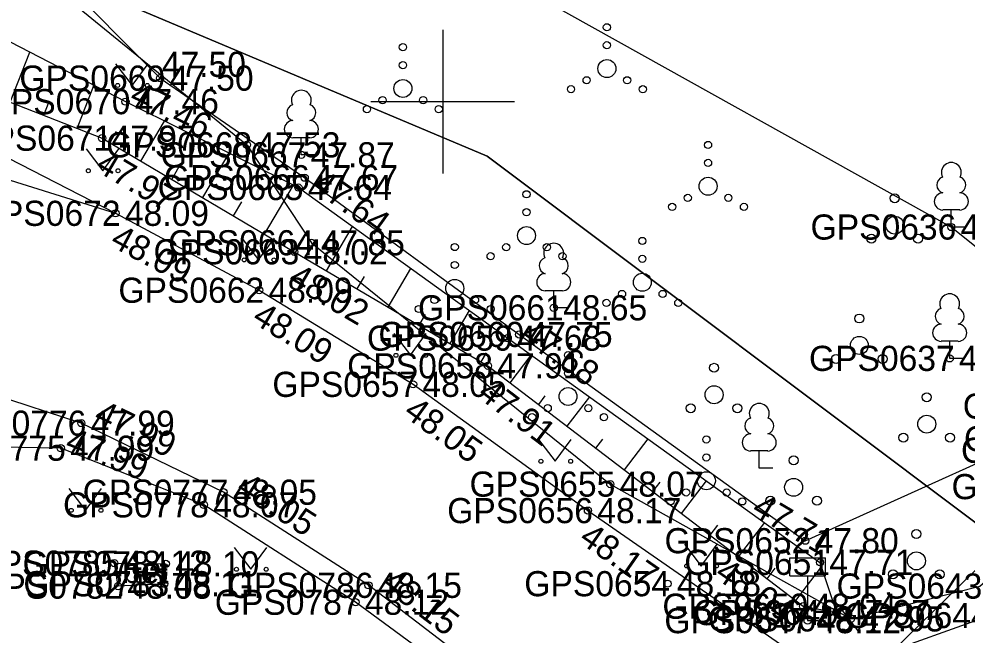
# Model space of a CAD drawing. Extents: x 551623 to 559850, y 6561220 to 6567135.
# Drawn here: x 555238.2 to 555264.6, y 6565585.15 to 6565602.3 of the extents above; entities that cross this region are included whole.
import ezdxf

# ---------------------------------------------------------------- set-up
doc = ezdxf.new("R2010")
doc.units = 0
for name, color, linetype in [('AED', 7, 'Continuous'), ('HALJASTUS', 7, 'Continuous'), ('KORGUS-EH2000', 7, 'Continuous'), ('LIIKLUS', 7, 'Continuous'), ('MOOTKORG-EH2000', 7, 'Continuous'), ('MOOTMPUNKT', 7, 'Continuous'), ('MOOTNR', 7, 'Continuous'), ('MOOTPIIR', 7, 'Continuous'), ('MPKAABEL', 7, 'Continuous'), ('MPOHULIIN', 7, 'Continuous'), ('PIIR', 7, 'Continuous'), ('PUU', 7, 'Continuous'), ('RELJEEF', 7, 'Continuous'), ('TEE', 7, 'Continuous'), ('VORK', 7, 'Continuous')]:
    doc.layers.add(name, color=color, linetype=linetype)

msp = doc.modelspace()

# ---------------------------------------------------------------- linework, layer by layer
at = {"layer": 'AED'}
msp.add_lwpolyline([(555232.436, 6565610.906), (555236.358, 6565606.45), (555242.129, 6565600.656), (555246.155, 6565597.882), (555252.128, 6565593.519), (555260.095, 6565587.775), (555268.402, 6565591.523)], dxfattribs=at)
at = {"layer": 'HALJASTUS'}
for p, q in [((555240.883, 6565601.058), (555241.346, 6565600.451)), ((555241.346, 6565600.451), (555241.792, 6565601.058)), ((555240.066, 6565598.683), (555240.53, 6565598.076)), ((555240.53, 6565598.076), (555240.975, 6565598.683)), ((555244.406, 6565596.2), (555244.87, 6565595.593)), ((555244.87, 6565595.593), (555245.315, 6565596.2)), ((555248.633, 6565593.543), (555249.097, 6565592.937)), ((555249.097, 6565592.937), (555249.542, 6565593.543)), ((555252.67, 6565590.593), (555253.134, 6565589.986)), ((555253.134, 6565589.986), (555253.579, 6565590.593)), ((555239.59, 6565589.226), (555240.053, 6565588.62)), ((555240.053, 6565588.62), (555240.499, 6565589.226)), ((555244.191, 6565587.586), (555244.655, 6565586.979)), ((555244.655, 6565586.979), (555245.1, 6565587.586)), ((555256.732, 6565587.677), (555257.195, 6565587.07)), ((555257.195, 6565587.07), (555257.641, 6565587.677)), ((555261.092, 6565585.871), (555261.555, 6565585.264)), ((555261.555, 6565585.264), (555262.001, 6565585.871))]:
    msp.add_line(p, q, dxfattribs=at)
msp.add_lwpolyline([(555232.436, 6565610.906), (555232.688, 6565611.189), (555233.276, 6565610.777), (555230.59, 6565609.352), (555233.609, 6565606.609), (555235.228, 6565606.695), (555237.256, 6565604.74), (555244.547, 6565598.797), (555246.343, 6565596.071), (555254.665, 6565589.351), (555261.368, 6565585.597), (555264.956, 6565586.512), (555268.159, 6565589.281), (555269.967, 6565592.17)], dxfattribs=at)
for centre, radius in [((555254.571, 6565602.071), 0.1), ((555248.889, 6565601.517), 0.1), ((555254.571, 6565601.571), 0.1), ((555254.571, 6565600.921), 0.25), ((555248.889, 6565601.017), 0.1), ((555254.006, 6565600.596), 0.1), ((555255.136, 6565600.596), 0.1), ((555240.945, 6565600.451), 0.055), ((555241.774, 6565600.451), 0.055), ((555248.889, 6565600.367), 0.25), ((555253.571, 6565600.346), 0.1), ((555255.571, 6565600.346), 0.1), ((555248.324, 6565600.042), 0.1), ((555249.454, 6565600.042), 0.1), ((555247.889, 6565599.792), 0.1), ((555249.889, 6565599.792), 0.1), ((555257.388, 6565598.795), 0.1), ((555257.388, 6565598.295), 0.1), ((555240.129, 6565598.076), 0.055), ((555240.957, 6565598.076), 0.055), ((555257.388, 6565597.645), 0.25), ((555252.332, 6565597.421), 0.1), ((555256.823, 6565597.32), 0.1), ((555257.953, 6565597.32), 0.1), ((555252.332, 6565596.921), 0.1), ((555256.388, 6565597.07), 0.1), ((555258.388, 6565597.07), 0.1), ((555252.332, 6565596.271), 0.25), ((555255.558, 6565596.121), 0.1), ((555250.334, 6565595.952), 0.1), ((555251.767, 6565595.946), 0.1), ((555252.897, 6565595.946), 0.1), ((555244.469, 6565595.593), 0.055), ((555245.297, 6565595.593), 0.055), ((555251.332, 6565595.696), 0.1), ((555253.332, 6565595.696), 0.1), ((555255.558, 6565595.621), 0.1), ((555250.334, 6565595.452), 0.1), ((555255.558, 6565594.971), 0.25), ((555250.334, 6565594.802), 0.25), ((555249.769, 6565594.477), 0.1), ((555250.899, 6565594.477), 0.1), ((555254.993, 6565594.646), 0.1), ((555256.123, 6565594.646), 0.1), ((555249.334, 6565594.227), 0.1), ((555251.334, 6565594.227), 0.1), ((555254.558, 6565594.396), 0.1), ((555256.558, 6565594.396), 0.1), ((555248.696, 6565592.937), 0.055), ((555249.525, 6565592.937), 0.055), ((555253.488, 6565592.94), 0.1), ((555253.488, 6565592.44), 0.1), ((555253.488, 6565591.79), 0.25), ((555252.923, 6565591.465), 0.1), ((555254.053, 6565591.465), 0.1), ((555252.488, 6565591.215), 0.1), ((555254.488, 6565591.215), 0.1), ((555257.341, 6565590.594), 0.1), ((555257.341, 6565590.094), 0.1), ((555252.733, 6565589.986), 0.055), ((555253.561, 6565589.986), 0.055), ((555257.341, 6565589.444), 0.25), ((555256.776, 6565589.119), 0.1), ((555257.906, 6565589.119), 0.1), ((555256.341, 6565588.869), 0.1), ((555258.341, 6565588.869), 0.1), ((555239.652, 6565588.62), 0.055), ((555240.481, 6565588.62), 0.055), ((555244.254, 6565586.979), 0.055), ((555245.082, 6565586.979), 0.055), ((555256.794, 6565587.07), 0.055), ((555257.623, 6565587.07), 0.055), ((555261.154, 6565585.264), 0.055), ((555261.983, 6565585.264), 0.055)]:
    msp.add_circle(centre, radius, dxfattribs=at)
at = {"layer": 'KORGUS-EH2000'}
for centre in [(555242.129, 6565600.656), (555241.163, 6565600), (555240.514, 6565598.984), (555245.981, 6565597.608), (555240.887, 6565596.891), (555245.865, 6565595.82), (555244.887, 6565594.749), (555251.809, 6565593.416), (555251.258, 6565592.646), (555249.174, 6565592.129), (555239.934, 6565591.048), (555239.362, 6565590.351), (555243.893, 6565589.125), (555254.043, 6565588.613), (555260.505, 6565587.172), (555242.241, 6565586.577), (555247.931, 6565586.532), (555260.036, 6565585.95)]:
    msp.add_circle(centre, 0.1, dxfattribs=at)
at = {"layer": 'LIIKLUS'}
for p, q in [((555259.661, 6565587.299), (555260.661, 6565587.299)), ((555259.661, 6565586.799), (555259.661, 6565587.299)), ((555260.661, 6565586.799), (555260.661, 6565587.299)), ((555259.661, 6565586.799), (555260.661, 6565586.799)), ((555260.161, 6565586.799), (555260.161, 6565585.549)), ((555260.161, 6565585.549), (555260.461, 6565585.549))]:
    msp.add_line(p, q, dxfattribs=at)
at = {"layer": 'MOOTMPUNKT'}
for centre in [(555242.129, 6565600.656), (555241.163, 6565600), (555240.514, 6565598.984), (555244.547, 6565598.797), (555246.061, 6565598.521), (555246.155, 6565597.882), (555245.981, 6565597.608), (555240.887, 6565596.891), (555264.162, 6565596.509), (555246.343, 6565596.071), (555245.865, 6565595.82), (555244.887, 6565594.749), (555253.09, 6565594.26), (555251.809, 6565593.416), (555252.128, 6565593.519), (555251.258, 6565592.646), (555264.117, 6565592.852), (555249.174, 6565592.129), (555239.934, 6565591.048), (555239.362, 6565590.351), (555254.665, 6565589.351), (555243.893, 6565589.125), (555243.345, 6565588.774), (555254.043, 6565588.613), (555260.095, 6565587.775), (555240.854, 6565587.15), (555242.289, 6565587.129), (555260.505, 6565587.172), (555242.241, 6565586.577), (555256.26, 6565586.578), (555240.956, 6565586.51), (555247.931, 6565586.532), (555247.572, 6565586.061), (555260.036, 6565585.95), (555260.967, 6565585.773), (555260.161, 6565585.549), (555261.368, 6565585.597)]:
    msp.add_circle(centre, 0.1, dxfattribs=at)
at = {"layer": 'MOOTPIIR'}
msp.add_lwpolyline([(555270.071, 6565591.77), (555264.162, 6565596.509), (555252.859, 6565602.795), (555243.776, 6565608.851), (555242.277, 6565610.46), (555240.551, 6565614.747), (555238.639, 6565625.031), (555237.448, 6565630.434), (555229.045, 6565629.544), (555232.436, 6565610.906), (555208.41, 6565607.243), (555194.266, 6565604.597), (555193.862, 6565607.099), (555187.233, 6565605.665), (555188.724, 6565598.434), (555188.66, 6565597.281), (555188.558, 6565594.964), (555216.926, 6565595.057), (555235.042, 6565592.642), (555233.453, 6565584.321), (555242.233, 6565583.941), (555257.286, 6565572.842), (555301.451, 6565539.862)], dxfattribs=at)
at = {"layer": 'MPKAABEL'}
msp.add_lwpolyline([(555232.436, 6565610.906), (555236.358, 6565606.45), (555242.129, 6565600.656), (555246.155, 6565597.882), (555252.128, 6565593.519), (555260.095, 6565587.775), (555268.402, 6565591.523)], dxfattribs=at)
at = {"layer": 'MPOHULIIN'}
msp.add_lwpolyline([(555252.652, 6565575.082), (555268.428, 6565590.453)], dxfattribs=at)
at = {"layer": 'PIIR'}
for points in [[(555160.12, 6565598.86), (555193.24, 6565604.68), (555193.7, 6565602.7), (555225.47, 6565605.89), (555234.35, 6565605.6), (555251.24, 6565598.48), (555330.71, 6565538.85), (555343.81, 6565536.56), (555350.68, 6565540.44), (555361.56, 6565549.57), (555419.65, 6565609.54), (555428.83, 6565620.98), (555435.71, 6565632.72), (555438.85, 6565638.78), (555447.07, 6565659.22), (555507.46, 6565826.66)], [(555435.71, 6565632.72), (555428.83, 6565620.98), (555419.65, 6565609.54), (555361.56, 6565549.57), (555350.68, 6565540.44), (555343.81, 6565536.56), (555330.71, 6565538.85), (555251.24, 6565598.48), (555234.35, 6565605.6), (555223.17, 6565668.21)]]:
    msp.add_lwpolyline(points, dxfattribs=at)
at = {"layer": 'PUU'}
for p, q in [((555246.301, 6565598.996), (555245.821, 6565598.996)), ((555246.061, 6565598.521), (555246.061, 6565598.996)), ((555246.441, 6565598.521), (555246.061, 6565598.521)), ((555264.402, 6565596.984), (555263.922, 6565596.984)), ((555264.162, 6565596.509), (555264.162, 6565596.984)), ((555264.542, 6565596.509), (555264.162, 6565596.509)), ((555253.33, 6565594.735), (555252.85, 6565594.735)), ((555253.09, 6565594.26), (555253.09, 6565594.735)), ((555253.47, 6565594.26), (555253.09, 6565594.26)), ((555264.357, 6565593.327), (555263.877, 6565593.327)), ((555264.117, 6565592.852), (555264.117, 6565593.327)), ((555264.497, 6565592.852), (555264.117, 6565592.852)), ((555259.054, 6565590.273), (555258.574, 6565590.273)), ((555258.814, 6565589.798), (555258.814, 6565590.273)), ((555259.194, 6565589.798), (555258.814, 6565589.798))]:
    msp.add_line(p, q, dxfattribs=at)
for centre, radius in [((555262.588, 6565597.311), 0.125), ((555262.588, 6565596.561), 0.25), ((555261.938, 6565596.186), 0.125), ((555263.238, 6565596.186), 0.125), ((555261.601, 6565593.962), 0.125), ((555261.601, 6565593.212), 0.25), ((555260.951, 6565592.837), 0.125), ((555262.251, 6565592.837), 0.125), ((555257.556, 6565592.589), 0.125), ((555257.556, 6565591.839), 0.25), ((555263.479, 6565591.77), 0.125), ((555256.906, 6565591.464), 0.125), ((555258.206, 6565591.464), 0.125), ((555263.479, 6565591.02), 0.25), ((555262.829, 6565590.645), 0.125), ((555264.129, 6565590.645), 0.125), ((555259.771, 6565590.011), 0.125), ((555259.771, 6565589.261), 0.25), ((555259.121, 6565588.886), 0.125), ((555260.421, 6565588.886), 0.125), ((555263.19, 6565587.963), 0.125), ((555263.19, 6565587.213), 0.25), ((555262.54, 6565586.838), 0.125), ((555263.84, 6565586.838), 0.125)]:
    msp.add_circle(centre, radius, dxfattribs=at)
for centre, radius, start, end in [((555246.061, 6565600.041), 0.277, 332.5799, 207.4201), ((555245.891, 6565599.694), 0.233, 109.0217, 253.1415), ((555246.231, 6565599.694), 0.233, 286.8508, 70.9859), ((555245.824, 6565599.234), 0.238, 90.0016, 269.3953), ((555246.299, 6565599.234), 0.238, 270.6047, 89.9984), ((555264.162, 6565598.029), 0.277, 332.5799, 207.4201), ((555263.992, 6565597.681), 0.233, 109.0217, 253.1415), ((555264.332, 6565597.681), 0.233, 286.8508, 70.9859), ((555263.925, 6565597.221), 0.238, 90.0016, 269.3953), ((555264.399, 6565597.221), 0.238, 270.6047, 89.9984), ((555253.09, 6565595.781), 0.277, 332.5799, 207.4201), ((555252.92, 6565595.433), 0.233, 109.0217, 253.1415), ((555253.26, 6565595.433), 0.233, 286.8508, 70.9859), ((555252.853, 6565594.973), 0.238, 90.0016, 269.3953), ((555253.328, 6565594.973), 0.238, 270.6047, 89.9984), ((555264.117, 6565594.372), 0.277, 332.5799, 207.4201), ((555263.947, 6565594.024), 0.233, 109.0217, 253.1415), ((555264.287, 6565594.024), 0.233, 286.8508, 70.9859), ((555263.88, 6565593.564), 0.238, 90.0016, 269.3953), ((555264.355, 6565593.564), 0.238, 270.6047, 89.9984), ((555258.814, 6565591.318), 0.277, 332.5799, 207.4201), ((555258.644, 6565590.971), 0.233, 109.0217, 253.1415), ((555258.984, 6565590.971), 0.233, 286.8508, 70.9859), ((555258.576, 6565590.51), 0.238, 90.0016, 269.3953), ((555259.051, 6565590.51), 0.238, 270.6047, 89.9984)]:
    msp.add_arc(centre, radius, start, end, dxfattribs=at)
at = {"layer": 'RELJEEF'}
for p, q in [((555237.955, 6565599.984), (555238.501, 6565601.381)), ((555239.818, 6565599.256), (555240.286, 6565600.454)), ((555238.887, 6565599.62), (555239.039, 6565600.009)), ((555241.592, 6565598.346), (555242.251, 6565599.46)), ((555240.732, 6565598.855), (555240.918, 6565599.17)), ((555243.314, 6565597.328), (555244.047, 6565598.568)), ((555242.453, 6565597.837), (555242.662, 6565598.19)), ((555245.035, 6565596.31), (555245.843, 6565597.676)), ((555244.175, 6565596.819), (555244.406, 6565597.21)), ((555246.758, 6565595.294), (555247.484, 6565596.527)), ((555245.896, 6565595.801), (555246.128, 6565596.195)), ((555247.62, 6565594.787), (555247.824, 6565595.133)), ((555248.482, 6565594.28), (555249.114, 6565595.354)), ((555249.344, 6565593.773), (555249.519, 6565594.071)), ((555250.206, 6565593.266), (555250.744, 6565594.182)), ((555251.067, 6565592.758), (555251.215, 6565593.009)), ((555251.877, 6565592.174), (555252.465, 6565592.945)), ((555252.672, 6565591.567), (555252.854, 6565591.805)), ((555253.467, 6565590.961), (555254.091, 6565591.778)), ((555255.057, 6565589.748), (555255.716, 6565590.611)), ((555254.262, 6565590.354), (555254.455, 6565590.606)), ((555255.853, 6565589.141), (555256.055, 6565589.407)), ((555256.648, 6565588.535), (555257.341, 6565589.444)), ((555258.238, 6565587.322), (555258.966, 6565588.277)), ((555257.443, 6565587.928), (555257.656, 6565588.208)), ((555259.033, 6565586.715), (555259.257, 6565587.009)), ((555259.828, 6565586.109), (555260.546, 6565587.049)), ((555260.761, 6565585.812), (555260.782, 6565585.923))]:
    msp.add_line(p, q, dxfattribs=at)
for points in [[(555226.924, 6565604.412), (555230.239, 6565604.548), (555235.266, 6565603.059), (555241.163, 6565600), (555245.981, 6565597.608), (555251.809, 6565593.416), (555260.505, 6565587.172), (555260.967, 6565585.773)], [(555226.924, 6565604.412), (555229.414, 6565602.674), (555235.432, 6565600.97), (555240.514, 6565598.984), (555245.865, 6565595.82), (555251.258, 6565592.646), (555260.036, 6565585.95), (555260.967, 6565585.773)]]:
    msp.add_lwpolyline(points, dxfattribs=at)
at = {"layer": 'TEE'}
for points in [[(555222.826, 6565609.775), (555223.534, 6565606.972), (555224.328, 6565605.219), (555225.968, 6565603.202), (555228.36, 6565602.005), (555235.567, 6565599.627), (555240.887, 6565596.891)], [(555188.66, 6565597.281), (555201.537, 6565599.665), (555208.847, 6565600.64), (555216.336, 6565601.179), (555217.666, 6565602.458), (555221.722, 6565602.33), (555228.473, 6565600.549), (555235.333, 6565598.633), (555240.887, 6565596.891), (555244.887, 6565594.749), (555249.174, 6565592.129), (555254.043, 6565588.613), (555259.862, 6565584.582), (555262.011, 6565584.54), (555265.231, 6565585.691), (555268.603, 6565589.126), (555270.071, 6565591.77)], [(555320.204, 6565530.941), (555310.534, 6565537.807), (555309.906, 6565538.03), (555305.168, 6565541.808), (555305.066, 6565542.334), (555294.766, 6565550.531), (555276.823, 6565564.276), (555265.732, 6565572.927), (555259.684, 6565577.587), (555254.787, 6565581.289), (555247.931, 6565586.532), (555243.893, 6565589.125), (555239.934, 6565591.048), (555235.042, 6565592.642), (555234.652, 6565590.428), (555233.978, 6565588.723)], [(555254.087, 6565579.537), (555253.958, 6565580.81), (555252.655, 6565582.326), (555247.572, 6565586.061), (555243.345, 6565588.774), (555239.362, 6565590.351), (555234.652, 6565590.428)], [(555240.854, 6565587.15), (555242.289, 6565587.129), (555242.241, 6565586.577), (555240.956, 6565586.51), (555240.854, 6565587.15)]]:
    msp.add_lwpolyline(points, dxfattribs=at)
at = {"layer": 'VORK'}
for p, q in [((555250, 6565602), (555250, 6565598)), ((555248, 6565600), (555252, 6565600))]:
    msp.add_line(p, q, dxfattribs=at)

# ---------------------------------------------------------------- texts
at = {"layer": 'KORGUS-EH2000'}
for s, p in [(' 47.50', (555241.916, 6565600.689)), (' 48.11', (555242.241, 6565586.227))]:
    msp.add_text(s, height=0.7, dxfattribs=at).set_placement(p)
for s, rotation, p in [(' 47.46', 333.6022, (555241.003, 6565600.097)), (' 47.97', 329.3995, (555240.069, 6565598.23)), (' 47.64', 324.2703, (555246.083, 6565597.75)), (' 48.09', 331.8315, (555240.474, 6565596.12)), (' 48.02', 329.5304, (555245.421, 6565595.065)), (' 48.09', 328.5723, (555244.43, 6565594.003)), (' 47.68', 324.3226, (555251.911, 6565593.558)), (' 47.91', 322.6608, (555250.727, 6565591.951)), (' 47.99', 334.0853, (555240.011, 6565591.205)), (' 48.05', 324.1637, (555248.661, 6565591.42)), (' 47.99', 338.4062, (555239.203, 6565590.394)), (' 48.05', 327.2972, (555243.987, 6565589.272)), (' 47.71', 329.1645, (555258.338, 6565588.667)), (' 48.17', 325.2887, (555253.544, 6565587.894)), (' 48.04', 324.9432, (555257.325, 6565586.913)), (' 48.15', 322.5945, (555248.037, 6565586.671))]:
    msp.add_text(s, height=0.7, rotation=rotation, dxfattribs=at).set_placement(p)
at = {"layer": 'MOOTKORG-EH2000'}
for s, p in [(' 47.50', (555242.129, 6565600.306)), (' 47.46', (555241.163, 6565599.65)), (' 47.97', (555240.514, 6565598.634)), (' 47.53', (555244.547, 6565598.447)), (' 47.87', (555246.061, 6565598.171)), (' 47.67', (555246.155, 6565597.532)), (' 47.64', (555245.981, 6565597.258)), (' 48.09', (555240.887, 6565596.541)), (' 47.58', (555264.162, 6565596.159)), (' 47.85', (555246.343, 6565595.721)), (' 48.02', (555245.865, 6565595.47)), (' 48.09', (555244.887, 6565594.399)), (' 48.65', (555253.09, 6565593.91)), (' 47.68', (555251.809, 6565593.066)), (' 47.75', (555252.128, 6565593.169)), (' 47.91', (555251.258, 6565592.296)), (' 47.66', (555264.117, 6565592.502)), (' 48.05', (555249.174, 6565591.779)), (' 47.99', (555239.934, 6565590.698)), (' 47.99', (555239.362, 6565590.001)), (' 48.07', (555254.665, 6565589.001)), (' 48.05', (555243.893, 6565588.775)), (' 48.07', (555243.345, 6565588.424)), (' 48.17', (555254.043, 6565588.263)), (' 47.80', (555260.095, 6565587.425)), (' 48.12', (555240.854, 6565586.8)), (' 48.10', (555242.289, 6565586.779)), (' 47.71', (555260.505, 6565586.822)), (' 48.11', (555242.241, 6565586.227)), (' 48.18', (555256.26, 6565586.228)), (' 48.08', (555240.956, 6565586.16)), (' 48.15', (555247.931, 6565586.182)), (' 48.12', (555247.572, 6565585.711)), (' 48.04', (555260.036, 6565585.6)), (' 47.97', (555260.967, 6565585.423)), (' 48.12', (555260.161, 6565585.199)), (' 47.95', (555261.368, 6565585.247))]:
    msp.add_text(s, height=0.7, dxfattribs=at).set_placement(p)
at = {"layer": 'MOOTNR'}
for s, p in [('GPS0669 ', (555238.209, 6565600.306)), ('GPS0670 ', (555237.244, 6565599.65)), ('GPS0671 ', (555236.735, 6565598.634)), ('GPS0668 ', (555240.628, 6565598.447)), ('GPS0667 ', (555242.141, 6565598.171)), ('GPS0666 ', (555242.235, 6565597.532)), ('GPS0665 ', (555242.061, 6565597.258)), ('GPS0672 ', (555236.967, 6565596.541)), ('GPS0636 ', (555260.242, 6565596.159)), ('GPS0664 ', (555242.353, 6565595.721)), ('GPS0663 ', (555241.945, 6565595.47)), ('GPS0662 ', (555240.967, 6565594.399)), ('GPS0661 ', (555249.31, 6565593.91)), ('GPS0659 ', (555247.889, 6565593.066)), ('GPS0660 ', (555248.208, 6565593.169)), ('GPS0658 ', (555247.338, 6565592.296)), ('GPS0637 ', (555260.198, 6565592.502)), ('GPS0657 ', (555245.254, 6565591.779)), ('GPS0638 ', (555264.482, 6565591.173)), ('GPS0776 ', (555236.015, 6565590.698)), ('GPS0640 ', (555264.515, 6565590.264)), ('GPS0775 ', (555235.442, 6565590.001)), ('GPS0639 ', (555264.432, 6565589.943)), ('GPS0655 ', (555250.746, 6565589.001)), ('GPS0642 ', (555264.169, 6565588.931)), ('GPS0777 ', (555239.973, 6565588.775)), ('GPS0778 ', (555239.425, 6565588.424)), ('GPS0656 ', (555250.123, 6565588.263)), ('GPS0652 ', (555256.175, 6565587.425)), ('GPS0785 ', (555236.934, 6565586.8)), ('GPS0784 ', (555238.299, 6565586.779)), ('GPS0651 ', (555256.725, 6565586.822)), ('GPS0783 ', (555238.321, 6565586.227)), ('GPS0654 ', (555252.27, 6565586.228)), ('GPS0782 ', (555237.036, 6565586.16)), ('GPS0786 ', (555244.011, 6565586.182)), ('GPS0643 ', (555260.966, 6565586.162)), ('GPS0787 ', (555243.652, 6565585.711)), ('GPS0650 ', (555256.116, 6565585.6)), ('GPS0649 ', (555256.977, 6565585.423)), ('GPS0647 ', (555256.171, 6565585.199)), ('GPS0648 ', (555257.379, 6565585.247)), ('GPS0644 ', (555261.172, 6565585.342))]:
    msp.add_text(s, height=0.7, dxfattribs=at).set_placement(p)
at = {"layer": 'TEE'}
msp.add_text('bet', height=0.7, rotation=359.1358, dxfattribs=at).set_placement((555241.063, 6565586.6))

doc.saveas('drawing.dxf')
